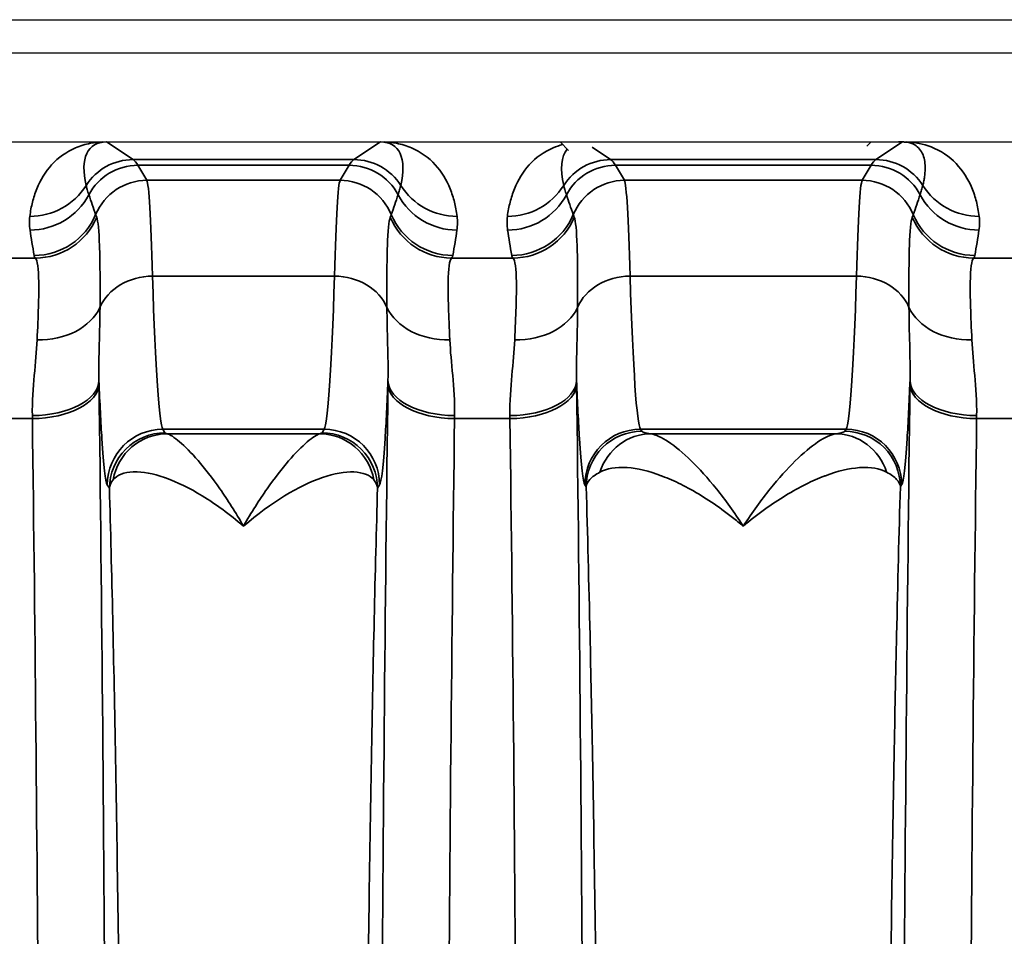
# Model space of a CAD drawing. Header units: millimetres. Extents: x 399 to 6233, y -1870 to 1602.
# Tile 538 of 656: x 6024.66 to 6033.53, y -94.55 to -86.3. Entities that reach past the tile are written whole.
import ezdxf

# ---------------------------------------------------------------- set-up
doc = ezdxf.new("R2010")
doc.units = ezdxf.units.MM
doc.layers.add('可見 (ISO)', color=7, linetype='Continuous', lineweight=25)
doc.layers.add('窄部可見 (ISO)', color=7, linetype='Continuous', lineweight=35)

msp = doc.modelspace()

# ---------------------------------------------------------------- linework, layer by layer
at = {"layer": '可見 (ISO)'}
for p, q in [((5974.4296, -86.296), (6087.4296, -86.296)), ((6083.1796, -86.596), (5978.6796, -86.596)), ((5978.6796, -87.396), (6083.1796, -87.396)), ((6029.6064, -87.4728), (6029.5296, -87.396)), ((6032.2926, -87.433), (6032.3296, -87.396)), ((6025.8394, -88.046), (6025.8393, -88.046)), ((6027.5199, -88.046), (6027.5198, -88.046)), ((6030.1389, -88.0377), (6030.1389, -88.0377)), ((6030.1394, -88.046), (6030.1393, -88.046)), ((6032.2199, -88.046), (6032.2198, -88.046))]:
    msp.add_line(p, q, dxfattribs=at)
for points, knots in [([(6025.4106, -87.396), (6025.4176, -87.396), (6025.4248, -87.396), (6025.4314, -87.396), (6025.4371, -87.3961), (6025.4423, -87.3961), (6025.4467, -87.3962)], [0.00000000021, 0.00000000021, 0.00000000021, 0.00000000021, 0.00002113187, 0.00002113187, 0.00002113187, 0.0000394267, 0.0000394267, 0.0000394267, 0.0000394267]), ([(6027.9125, -87.3962), (6027.918, -87.3961), (6027.9245, -87.3961), (6027.9316, -87.396), (6027.9371, -87.396), (6027.9429, -87.396), (6027.9486, -87.396)], [-0.00000491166, -0.00000491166, -0.00000491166, -0.00000491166, 0.00001772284, 0.00001772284, 0.00001772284, 0.00003506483, 0.00003506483, 0.00003506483, 0.00003506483]), ([(6032.6125, -87.3962), (6032.608, -87.3961), (6032.603, -87.3961), (6032.5974, -87.396), (6032.5905, -87.396), (6032.5831, -87.396), (6032.5758, -87.396)], [-0.00000491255, -0.00000491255, -0.00000491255, -0.00000491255, 0.00001325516, 0.00001325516, 0.00001325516, 0.00003527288, 0.00003527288, 0.00003527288, 0.00003527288])]:
    msp.add_open_spline(points, degree=3, knots=knots, dxfattribs=at)
at = {"layer": '窄部可見 (ISO)'}
for p, q in [((6025.4467, -87.3962), (6025.6853, -87.5552)), ((6027.6739, -87.5552), (6027.9125, -87.3962)), ((6032.3739, -87.5552), (6032.6125, -87.3962)), ((6029.818, -87.4438), (6029.9853, -87.5552)), ((6025.6853, -87.5552), (6027.6739, -87.5552)), ((6029.9853, -87.5552), (6032.3739, -87.5552)), ((6027.6303, -87.6064), (6025.7289, -87.6064)), ((6025.7289, -87.6064), (6025.8101, -87.7418)), ((6027.549, -87.7418), (6027.6303, -87.6064)), ((6032.3303, -87.6064), (6030.0289, -87.6064)), ((6030.0289, -87.6064), (6030.1101, -87.7418)), ((6032.249, -87.7418), (6032.3303, -87.6064)), ((6025.8101, -87.7418), (6027.549, -87.7418)), ((6030.1101, -87.7418), (6032.249, -87.7418)), ((6030.137, -88.0031), (6030.1371, -88.0031)), ((6024.5171, -88.4409), (6024.8063, -88.4409)), ((6028.5529, -88.4409), (6029.1063, -88.4409)), ((6033.2529, -88.4409), (6033.8063, -88.4409)), ((6025.8598, -88.6036), (6027.4993, -88.6036)), ((6030.1598, -88.6036), (6032.1993, -88.6036)), ((6024.7791, -89.8866), (6024.5775, -89.8866)), ((6029.0791, -89.8866), (6028.5801, -89.8866)), ((6033.7791, -89.8866), (6033.2801, -89.8866)), ((6027.4055, -89.9824), (6025.9537, -89.9824)), ((6025.9537, -89.9824), (6025.9724, -90.0135)), ((6025.9936, -90.0226), (6027.3656, -90.0226)), ((6027.3868, -90.0135), (6027.4055, -89.9824)), ((6030.2537, -89.9824), (6030.2648, -90.0009)), ((6032.1055, -89.9824), (6030.2537, -89.9824)), ((6030.3477, -90.0226), (6032.0114, -90.0226)), ((6032.0943, -90.0009), (6032.1055, -89.9824)), ((6025.4725, -90.5132), (6025.4538, -90.4821)), ((6027.9054, -90.4821), (6027.8867, -90.5132)), ((6029.765, -90.5007), (6029.7538, -90.4821)), ((6029.765, -90.5007), (6029.765, -90.5007)), ((6032.6054, -90.4821), (6032.5942, -90.5007))]:
    msp.add_line(p, q, dxfattribs=at)
for centre, major_axis, ratio, start_param, end_param in [((6025.9603, -88.2385), (-0.6415, 0.8024), 0.399262, 5.974018, 6.980681), ((6027.3989, -88.2385), (0.6415, 0.8024), 0.399262, 5.585689, 6.592352), ((6030.2603, -88.2385), (-0.6415, 0.8024), 0.399262, 0.084334, 0.697496), ((6025.6853, -88.0552), (-0.2773, -0.416), 0.999683, 3.729704, 4.736367), ((6025.6562, -187.5889), (0, 100.0434), 0.020838, 6.248286, 6.269226), ((6027.703, -187.5889), (0, 100.0434), 0.020838, 0.01396, 0.034899), ((6027.6739, -88.0552), (0.2773, -0.416), 0.999683, 1.546818, 2.553481), ((6029.9853, -88.0552), (-0.2773, -0.416), 0.999683, 3.729704, 4.736367), ((6029.9562, -187.5889), (0, 100.0434), 0.020838, 6.248286, 6.269226), ((6032.403, -187.5889), (0, 100.0434), 0.020838, 0.01396, 0.034899), ((6032.3739, -88.0552), (-0.2773, 0.416), 0.999683, 4.688411, 5.695074), ((6025.7289, -88.1061), (-0.4288, -0.2572), 0.999172, 4.17245, 5.254458), ((6027.6303, -88.1061), (0.4288, -0.2572), 0.999172, 1.028727, 2.110736), ((6030.0289, -88.1061), (-0.4288, -0.2572), 0.999172, 4.17245, 5.254458), ((6032.3303, -88.1061), (-0.4288, 0.2572), 0.999172, 4.17032, 5.252328), ((6025.8101, -88.2415), (-0.4288, -0.2572), 0.999172, 4.17245, 5.347743), ((6025.8123, -91.8558), (-0.0054, 4.1169), 0.020515, 5.6231, 6.245118), ((6027.5469, -91.8558), (0.0054, 4.1169), 0.020515, 0.038068, 0.660085), ((6027.549, -88.2415), (0.4288, -0.2572), 0.999172, 0.935442, 2.110736), ((6030.1101, -88.2415), (-0.4288, -0.2572), 0.999172, 4.17245, 5.347743), ((6030.1123, -91.8558), (-0.0054, 4.1169), 0.020515, 5.6231, 6.245118), ((6032.2469, -91.8558), (0.0054, 4.1169), 0.020515, 0.038068, 0.660085), ((6032.249, -88.2415), (-0.4288, 0.2572), 0.999172, 4.077035, 5.252328), ((6024.7559, -87.4673), (-0.5953, 0.0753), 0.998245, 1.696485, 2.702846), ((6028.6033, -87.4673), (0.5953, 0.0753), 0.998245, 3.58034, 4.5867), ((6029.0559, -87.4673), (0.5953, -0.0753), 0.998245, 4.838078, 5.844438), ((6033.3033, -87.4673), (-0.5953, -0.0753), 0.998245, 0.438747, 1.445107), ((6024.7579, -87.5906), (-0.5942, -0.0832), 0.998238, 1.431986, 2.513646), ((9153.2095, -84.8487), (-3128.2819, -0.8538), 0.045755, 0.015157, 0.016397), ((2900.1497, -84.8487), (3128.2819, -0.8538), 0.045755, 6.266788, 6.268029), ((6028.6013, -87.5906), (0.5942, -0.0832), 0.998238, 3.769539, 4.851199), ((6029.0579, -87.5906), (0.5942, 0.0832), 0.998238, 4.573579, 5.655239), ((9157.5095, -84.8487), (-3128.2819, -0.8538), 0.045755, 0.015157, 0.016397), ((2904.8497, -84.8487), (3128.2819, -0.8538), 0.045755, 6.266788, 6.268029), ((6033.3013, -87.5906), (-0.5942, 0.0832), 0.998238, 0.627947, 1.709607), ((6024.7953, -87.8187), (-0.5898, -0.11), 0.998212, 1.386797, 2.56171), ((6024.8063, -87.842), (-0.4766, -0.3645), 0.997266, 0.919263, 2.088334), ((6028.36, -95.8666), (-3.0142, 7.8269), 0.001618, 0.049009, 0.09405), ((6024.9992, -95.8666), (3.0142, 7.8269), 0.001618, 6.189135, 6.234176), ((6028.5529, -87.842), (0.4766, -0.3645), 0.997266, 4.194851, 5.363923), ((6028.5639, -87.8187), (0.5898, -0.11), 0.998212, 3.721475, 4.896388), ((6029.0953, -87.8187), (0.5898, 0.11), 0.998212, 4.52839, 5.703303), ((6029.1063, -87.842), (0.4766, 0.3645), 0.997266, 4.060855, 5.229927), ((6032.66, -95.8666), (-3.0142, 7.8269), 0.001618, 0.049009, 0.09405), ((6029.6992, -95.8666), (3.0142, 7.8269), 0.001618, 6.189135, 6.234176), ((6033.2529, -87.842), (-0.4766, 0.3645), 0.997266, 1.053258, 2.22233), ((6033.2639, -87.8187), (-0.5898, 0.11), 0.998212, 0.579882, 1.754795), ((6025.5363, -88.9286), (0.5835, -1.8978), 0.300773, 4.221988, 4.348784), ((6027.8229, -88.9286), (-0.5835, -1.8978), 0.300773, 1.934402, 2.061197), ((6029.8363, -88.9286), (0.5835, -1.8978), 0.300773, 4.221988, 4.348784), ((6032.5229, -88.9286), (-0.5835, -1.8978), 0.300773, 1.934402, 2.061197), ((6036.4734, -88.4102), (-11.6789, 0), 0.058758, 0.010815, 0.044766), ((6016.8855, -88.4102), (11.6791, 0), 0.058758, 6.23842, 6.27237), ((6040.7734, -88.4102), (-11.6789, 0), 0.058758, 0.010815, 0.044766), ((6021.5855, -88.4102), (11.6791, 0), 0.058758, 6.23842, 6.27237), ((6025.8598, -89.0171), (-0.4998, -0.0154), 0.826915, 4.686911, 5.921542), ((6025.9599, -81.9839), (0, -8.0033), 0.022251, 5.686337, 6.248296), ((6027.3993, -81.9839), (0, -8.0033), 0.022251, 0.034889, 0.596848), ((6027.4993, -89.0171), (0.4998, -0.0154), 0.826915, 0.361643, 1.596274), ((6030.1598, -89.0171), (-0.4998, -0.0154), 0.826915, 4.686911, 5.921542), ((6030.2599, -81.9839), (0, -8.0033), 0.022251, 5.686337, 6.248296), ((6032.0993, -81.9839), (0, -8.0033), 0.022251, 0.034889, 0.596848), ((6032.1993, -89.0171), (0.4998, -0.0154), 0.826915, 0.361643, 1.596274), ((6024.8215, -88.7271), (0.5996, -0.0231), 0.752166, 4.741355, 5.976479), ((6028.5376, -88.7271), (-0.5996, -0.0231), 0.752166, 0.306707, 1.54183), ((6029.1215, -88.7271), (0.5996, -0.0231), 0.752166, 4.741355, 5.976479), ((6033.2376, -88.7271), (-0.5996, -0.0231), 0.752166, 0.306707, 1.54183), ((6024.7787, -89.5447), (0.5999, 0.0078), 0.525274, 4.705596, 6.258572), ((6024.7791, -89.5768), (0.6, 0.0076), 0.516344, 4.705867, 6.258728), ((6025.3304, -90.9671), (0.0075, -3.0102), 0.019461, 2.050823, 2.062924), ((6028.0287, -90.967), (0.0075, 3.0102), 0.01946, 1.078674, 1.090775), ((6028.5801, -89.5768), (-0.6, 0.0076), 0.516344, 0.024457, 1.577318), ((6028.5805, -89.5447), (-0.5999, 0.0078), 0.525274, 0.024614, 1.577589), ((6029.0787, -89.5447), (0.5999, 0.0078), 0.525274, 4.705596, 6.258572), ((6029.0791, -89.5768), (0.6, 0.0076), 0.516344, 4.705867, 6.258728), ((6029.6304, -90.967), (0.0075, -3.0102), 0.01946, 2.05082, 2.062921), ((6032.7287, -90.9671), (0.0075, 3.0102), 0.019461, 1.078669, 1.09077), ((6033.2801, -89.5768), (-0.6, 0.0076), 0.516344, 0.024457, 1.577318), ((6033.2805, -89.5447), (-0.5999, 0.0078), 0.525274, 0.024614, 1.577589), ((6024.7306, -91.0451), (0.0075, -2.5085), 0.023352, 2.050796, 2.062877), ((6029.0393, -102.796), (0, -25), 0.02145, 4.169777, 4.712389), ((6028.6286, -91.0452), (0.0075, 2.5085), 0.023353, 1.078708, 1.090789), ((6029.0306, -91.0452), (0.0075, -2.5085), 0.023353, 2.050807, 2.062888), ((6033.3286, -91.0452), (0.0075, 2.5085), 0.023353, 1.078712, 1.090793), ((6025.9537, -90.4821), (-0.4288, -0.2572), 0.999172, 4.17245, 5.742515), ((6025.9936, -90.5223), (0.117, 0.4861), 0.989056, 0.238805, 1.634834), ((6027.3656, -90.5223), (-0.117, 0.4861), 0.989056, 4.648351, 6.04438), ((6027.4055, -90.4821), (0.4288, -0.2572), 0.999172, 0.54067, 2.110736), ((6030.2537, -90.4821), (-0.4288, -0.2572), 0.999172, 4.17245, 5.742515), ((6030.3477, -90.5223), (0.066, 0.4956), 0.966733, 0.136867, 1.385237), ((6032.0114, -90.5223), (-0.066, 0.4956), 0.966733, 4.897948, 6.146318), ((6032.1055, -90.4821), (-0.4288, 0.2572), 0.999172, 3.682263, 5.252328)]:
    msp.add_ellipse(centre, major_axis=major_axis, ratio=ratio, start_param=start_param, end_param=end_param, dxfattribs=at)
for points, knots in [([(6024.7559, -88.0663), (6024.7588, -88.0434), (6024.7623, -88.0212), (6024.7663, -87.9998), (6024.7704, -87.9784), (6024.7749, -87.9579), (6024.78, -87.9376), (6024.7903, -87.8968), (6024.8033, -87.8565), (6024.8191, -87.8176), (6024.8515, -87.7381), (6024.8961, -87.6641), (6024.9526, -87.6021), (6025.0123, -87.5364), (6025.0854, -87.4844), (6025.1664, -87.4497), (6025.2099, -87.4311), (6025.2556, -87.4175), (6025.3023, -87.4085), (6025.338, -87.4017), (6025.3743, -87.3976), (6025.4106, -87.396)], [5.2774615, 5.2774615, 5.2774615, 5.2774615, 5.3361469, 5.3361469, 5.3361469, 5.3948827, 5.3948827, 5.3948827, 5.5128985, 5.5128985, 5.5128985, 5.7541006, 5.7541006, 5.7541006, 6.0094082, 6.0094082, 6.0094082, 6.1463346, 6.1463346, 6.1463346, 6.2510171, 6.2510171, 6.2510171, 6.2510171]), ([(6027.9486, -87.396), (6027.9849, -87.3976), (6028.0211, -87.4017), (6028.0568, -87.4085), (6028.1035, -87.4175), (6028.1492, -87.4311), (6028.1927, -87.4497), (6028.2738, -87.4844), (6028.3469, -87.5364), (6028.4066, -87.6021), (6028.4631, -87.6641), (6028.5077, -87.7381), (6028.54, -87.8176), (6028.5559, -87.8565), (6028.5688, -87.8968), (6028.5792, -87.9376), (6028.5843, -87.9579), (6028.5888, -87.9784), (6028.5928, -87.9998), (6028.5969, -88.0212), (6028.6004, -88.0434), (6028.6033, -88.0663)], [3.1737609, 3.1737609, 3.1737609, 3.1737609, 3.2784434, 3.2784434, 3.2784434, 3.4153698, 3.4153698, 3.4153698, 3.6706773, 3.6706773, 3.6706773, 3.9118795, 3.9118795, 3.9118795, 4.0298953, 4.0298953, 4.0298953, 4.0886311, 4.0886311, 4.0886311, 4.1473165, 4.1473165, 4.1473165, 4.1473165]), ([(6032.7963, -87.788), (6032.7996, -87.7741), (6032.8024, -87.7607), (6032.8049, -87.7478), (6032.8073, -87.7349), (6032.8094, -87.7226), (6032.8111, -87.7106), (6032.8146, -87.6866), (6032.8167, -87.6629), (6032.8173, -87.64), (6032.8183, -87.5933), (6032.8124, -87.5494), (6032.7976, -87.5126), (6032.7819, -87.4735), (6032.756, -87.4428), (6032.7228, -87.4233), (6032.7011, -87.4105), (6032.6766, -87.4025), (6032.6508, -87.3988), (6032.6446, -87.3979), (6032.6384, -87.3973), (6032.6321, -87.3968), (6032.6257, -87.3964), (6032.6191, -87.3962), (6032.6125, -87.3962)], [5.277461, 5.277461, 5.277461, 5.277461, 5.338533, 5.338533, 5.338533, 5.399378, 5.399378, 5.399378, 5.520978, 5.520978, 5.520978, 5.768094, 5.768094, 5.768094, 6.030402, 6.030402, 6.030402, 6.202355, 6.202355, 6.202355, 6.24324, 6.24324, 6.24324, 6.284115, 6.284115, 6.284115, 6.284115]), ([(6032.6486, -87.396), (6032.7245, -87.3993), (6032.8, -87.4137), (6032.871, -87.441), (6032.9562, -87.4738), (6033.0337, -87.5254), (6033.0968, -87.5918), (6033.1564, -87.6543), (6033.2033, -87.7296), (6033.2371, -87.8106), (6033.2537, -87.8503), (6033.2672, -87.8914), (6033.278, -87.933), (6033.2833, -87.9537), (6033.2881, -87.975), (6033.2923, -87.9972), (6033.2966, -88.0195), (6033.3003, -88.0425), (6033.3033, -88.0663)], [0.0321682, 0.0321682, 0.0321682, 0.0321682, 0.2510834, 0.2510834, 0.2510834, 0.514069, 0.514069, 0.514069, 0.7621142, 0.7621142, 0.7621142, 0.8839292, 0.8839292, 0.8839292, 0.9447637, 0.9447637, 0.9447637, 1.0057239, 1.0057239, 1.0057239, 1.0057239]), ([(6029.0559, -88.0663), (6029.0588, -88.0434), (6029.0623, -88.0212), (6029.0663, -87.9998), (6029.0704, -87.9784), (6029.0749, -87.9579), (6029.08, -87.9376), (6029.0903, -87.8968), (6029.1033, -87.8565), (6029.1191, -87.8176), (6029.1515, -87.7381), (6029.1961, -87.6641), (6029.2526, -87.6021), (6029.3123, -87.5364), (6029.3854, -87.4844), (6029.4664, -87.4497), (6029.4946, -87.4377), (6029.5237, -87.4277), (6029.5533, -87.4197)], [2.1358688, 2.1358688, 2.1358688, 2.1358688, 2.1945542, 2.1945542, 2.1945542, 2.25329, 2.25329, 2.25329, 2.3713058, 2.3713058, 2.3713058, 2.612508, 2.612508, 2.612508, 2.8678155, 2.8678155, 2.8678155, 2.9564391, 2.9564391, 2.9564391, 2.9564391]), ([(6025.2628, -87.788), (6025.2655, -87.7995), (6025.2688, -87.8118), (6025.2728, -87.8251), (6025.2771, -87.8396), (6025.282, -87.8551), (6025.2875, -87.8718)], [0, 0, 0, 0, 0.001000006, 0.001000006, 0.001000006, 0.00208995, 0.00208995, 0.00208995, 0.00208995]), ([(6028.0716, -87.8718), (6028.0767, -87.8565), (6028.0813, -87.8422), (6028.0853, -87.8287), (6028.0897, -87.8141), (6028.0934, -87.8005), (6028.0963, -87.788)], [0, 0, 0, 0, 0.001000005, 0.001000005, 0.001000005, 0.002089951, 0.002089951, 0.002089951, 0.002089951]), ([(6029.5628, -87.788), (6029.5655, -87.7995), (6029.5688, -87.8118), (6029.5728, -87.8251), (6029.5771, -87.8396), (6029.582, -87.8551), (6029.5875, -87.8718)], [0, 0, 0, 0, 0.001000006, 0.001000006, 0.001000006, 0.00208995, 0.00208995, 0.00208995, 0.00208995]), ([(6032.7716, -87.8718), (6032.7767, -87.8565), (6032.7813, -87.8422), (6032.7853, -87.8287), (6032.7897, -87.8141), (6032.7934, -87.8005), (6032.7963, -87.788)], [0, 0, 0, 0, 0.001000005, 0.001000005, 0.001000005, 0.002089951, 0.002089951, 0.002089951, 0.002089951]), ([(6025.3579, -88.0747), (6025.3702, -88.1082), (6025.3789, -88.194), (6025.3884, -88.4688), (6025.389, -88.6542), (6025.3879, -88.8853)], [0, 0, 0, 0, 0.001138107, 0.001138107, 0.002276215, 0.002276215, 0.002276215, 0.002276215]), ([(6027.9713, -88.8853), (6027.9702, -88.6541), (6027.9705, -88.4699), (6027.9752, -88.3323), (6027.9798, -88.1947), (6027.9888, -88.1083), (6028.0011, -88.0748)], [0, 0, 0, 0, 0.001125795, 0.001125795, 0.001125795, 0.00225159, 0.00225159, 0.00225159, 0.00225159]), ([(6029.6579, -88.0747), (6029.6702, -88.1082), (6029.6789, -88.194), (6029.6884, -88.4688), (6029.689, -88.6542), (6029.6879, -88.8853)], [0, 0, 0, 0, 0.001138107, 0.001138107, 0.002276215, 0.002276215, 0.002276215, 0.002276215]), ([(6032.6713, -88.8853), (6032.6702, -88.6541), (6032.6705, -88.4699), (6032.6752, -88.3323), (6032.6798, -88.1947), (6032.6888, -88.1083), (6032.7011, -88.0748)], [0, 0, 0, 0, 0.001125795, 0.001125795, 0.001125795, 0.00225159, 0.00225159, 0.00225159, 0.00225159]), ([(6024.8215, -89.1785), (6024.8317, -88.959), (6024.8383, -88.785), (6024.8364, -88.6591), (6024.8346, -88.5333), (6024.8242, -88.4605), (6024.8063, -88.4409)], [0, 0, 0, 0, 0.000987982, 0.000987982, 0.000987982, 0.001975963, 0.001975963, 0.001975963, 0.001975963]), ([(6028.5529, -88.4409), (6028.5349, -88.4605), (6028.5245, -88.5342), (6028.5227, -88.6603), (6028.5209, -88.7865), (6028.5275, -88.9591), (6028.5376, -89.1785)], [0, 0, 0, 0, 0.000987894, 0.000987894, 0.000987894, 0.001975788, 0.001975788, 0.001975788, 0.001975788]), ([(6029.1215, -89.1785), (6029.1317, -88.959), (6029.1383, -88.785), (6029.1364, -88.6591), (6029.1346, -88.5333), (6029.1242, -88.4605), (6029.1063, -88.4409)], [0, 0, 0, 0, 0.000987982, 0.000987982, 0.000987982, 0.001975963, 0.001975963, 0.001975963, 0.001975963]), ([(6033.2529, -88.4409), (6033.2349, -88.4605), (6033.2245, -88.5342), (6033.2227, -88.6603), (6033.2209, -88.7865), (6033.2275, -88.9591), (6033.2376, -89.1785)], [0, 0, 0, 0, 0.000987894, 0.000987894, 0.000987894, 0.001975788, 0.001975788, 0.001975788, 0.001975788]), ([(6025.3879, -88.8853), (6025.3876, -88.9936), (6025.3845, -89.1038), (6025.3815, -89.2171), (6025.3787, -89.323), (6025.3759, -89.4316), (6025.3785, -89.5445)], [0, 0, 0, 0, 0.000535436, 0.000535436, 0.000535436, 0.001035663, 0.001035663, 0.001035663, 0.001035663]), ([(6027.9806, -89.5445), (6027.9832, -89.4316), (6027.9804, -89.323), (6027.9777, -89.2171), (6027.9747, -89.1038), (6027.9716, -88.9936), (6027.9713, -88.8853)], [0.000000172, 0.000000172, 0.000000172, 0.000000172, 0.000500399, 0.000500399, 0.000500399, 0.001035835, 0.001035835, 0.001035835, 0.001035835]), ([(6029.6879, -88.8853), (6029.6876, -88.9936), (6029.6845, -89.1038), (6029.6815, -89.2171), (6029.6787, -89.323), (6029.6759, -89.4316), (6029.6785, -89.5445)], [0, 0, 0, 0, 0.000535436, 0.000535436, 0.000535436, 0.001035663, 0.001035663, 0.001035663, 0.001035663]), ([(6032.6806, -89.5445), (6032.6832, -89.4316), (6032.6804, -89.323), (6032.6777, -89.2171), (6032.6747, -89.1038), (6032.6716, -88.9936), (6032.6713, -88.8853)], [0.000000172, 0.000000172, 0.000000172, 0.000000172, 0.000500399, 0.000500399, 0.000500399, 0.001035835, 0.001035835, 0.001035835, 0.001035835]), ([(6024.7787, -89.8598), (6024.7767, -89.7314), (6024.786, -89.6109), (6024.7961, -89.4974), (6024.8061, -89.384), (6024.817, -89.2777), (6024.8215, -89.1785)], [0, 0, 0, 0, 0.000446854, 0.000446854, 0.000446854, 0.000893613, 0.000893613, 0.000893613, 0.000893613]), ([(6028.5376, -89.1785), (6028.5422, -89.2777), (6028.553, -89.384), (6028.5631, -89.4974), (6028.5732, -89.6109), (6028.5825, -89.7314), (6028.5805, -89.8598)], [0, 0, 0, 0, 0.000446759, 0.000446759, 0.000446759, 0.000893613, 0.000893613, 0.000893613, 0.000893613]), ([(6029.0787, -89.8598), (6029.0767, -89.7314), (6029.086, -89.6109), (6029.0961, -89.4974), (6029.1061, -89.384), (6029.117, -89.2777), (6029.1215, -89.1785)], [0, 0, 0, 0, 0.000446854, 0.000446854, 0.000446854, 0.000893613, 0.000893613, 0.000893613, 0.000893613]), ([(6033.2376, -89.1785), (6033.2422, -89.2777), (6033.253, -89.384), (6033.2631, -89.4974), (6033.2732, -89.6109), (6033.2825, -89.7314), (6033.2805, -89.8598)], [0, 0, 0, 0, 0.000446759, 0.000446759, 0.000446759, 0.000893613, 0.000893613, 0.000893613, 0.000893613]), ([(6025.4538, -90.4821), (6025.4373, -90.4545), (6025.4206, -90.3145), (6025.4047, -90.0665), (6025.3957, -89.9255), (6025.3869, -89.7499), (6025.3785, -89.5446)], [4.7472956, 4.7472956, 4.7472956, 4.7472956, 5.0281051, 5.0281051, 5.0281051, 5.1877931, 5.1877931, 5.1877931, 5.1877931]), ([(6025.3789, -89.5768), (6025.404, -91.5595), (6025.4233, -93.705), (6025.4363, -95.9355), (6025.4493, -98.1659), (6025.456, -100.4809), (6025.456, -102.796), (6025.456, -105.1111), (6025.4493, -107.4261), (6025.4363, -109.6565), (6025.4233, -111.887), (6025.404, -114.0325), (6025.3789, -116.0152)], [2.598981, 2.598981, 2.598981, 2.598981, 2.870287, 2.870287, 2.870287, 3.141593, 3.141593, 3.141593, 3.412899, 3.412899, 3.412899, 3.684204, 3.684204, 3.684204, 3.684204]), ([(6027.9032, -102.796), (6027.9032, -100.4808), (6027.9098, -98.1659), (6027.9228, -95.9355), (6027.9358, -93.705), (6027.9552, -91.5595), (6027.9802, -89.5768)], [0, 0, 0, 0, 0.2713059, 0.2713059, 0.2713059, 0.5426118, 0.5426118, 0.5426118, 0.5426118]), ([(6027.9806, -89.5446), (6027.9723, -89.7499), (6027.9635, -89.9255), (6027.9545, -90.0665), (6027.9386, -90.3145), (6027.9219, -90.4545), (6027.9054, -90.4821)], [4.2369849, 4.2369849, 4.2369849, 4.2369849, 4.3966729, 4.3966729, 4.3966729, 4.6774824, 4.6774824, 4.6774824, 4.6774824]), ([(6029.7538, -90.4821), (6029.7373, -90.4545), (6029.7206, -90.3145), (6029.7047, -90.0665), (6029.6957, -89.9255), (6029.6869, -89.7499), (6029.6785, -89.5446)], [4.7472956, 4.7472956, 4.7472956, 4.7472956, 5.0281051, 5.0281051, 5.0281051, 5.1877931, 5.1877931, 5.1877931, 5.1877931]), ([(6029.6789, -89.5768), (6029.704, -91.5595), (6029.7233, -93.705), (6029.7363, -95.9355), (6029.7493, -98.1659), (6029.756, -100.4809), (6029.756, -102.796), (6029.756, -105.1111), (6029.7493, -107.4261), (6029.7363, -109.6565), (6029.7233, -111.887), (6029.704, -114.0325), (6029.6789, -116.0152)], [2.598981, 2.598981, 2.598981, 2.598981, 2.870287, 2.870287, 2.870287, 3.141593, 3.141593, 3.141593, 3.412899, 3.412899, 3.412899, 3.684204, 3.684204, 3.684204, 3.684204]), ([(6032.6802, -116.0152), (6032.6552, -114.0325), (6032.6358, -111.887), (6032.6228, -109.6565), (6032.6098, -107.4261), (6032.6032, -105.1111), (6032.6032, -102.796), (6032.6032, -100.4809), (6032.6098, -98.1659), (6032.6228, -95.9355), (6032.6358, -93.705), (6032.6552, -91.5595), (6032.6802, -89.5768)], [2.598981, 2.598981, 2.598981, 2.598981, 2.870287, 2.870287, 2.870287, 3.141593, 3.141593, 3.141593, 3.412899, 3.412899, 3.412899, 3.684204, 3.684204, 3.684204, 3.684204]), ([(6032.6806, -89.5446), (6032.6723, -89.7499), (6032.6635, -89.9255), (6032.6545, -90.0665), (6032.6386, -90.3145), (6032.6219, -90.4545), (6032.6054, -90.4821)], [4.2369849, 4.2369849, 4.2369849, 4.2369849, 4.3966729, 4.3966729, 4.3966729, 4.6774824, 4.6774824, 4.6774824, 4.6774824]), ([(6024.7791, -115.7054), (6024.8041, -113.7691), (6024.8235, -111.6739), (6024.8495, -107.3176), (6024.8561, -105.0569), (6024.8561, -100.5351), (6024.8495, -98.2744), (6024.8235, -93.9181), (6024.8041, -91.8229), (6024.7791, -89.8866)], [2.598981, 2.598981, 2.598981, 2.598981, 2.870287, 2.870287, 3.141593, 3.141593, 3.412899, 3.412899, 3.684204, 3.684204, 3.684204, 3.684204]), ([(6029.0791, -115.7054), (6029.1041, -113.7691), (6029.1235, -111.6739), (6029.1495, -107.3176), (6029.1561, -105.0569), (6029.1561, -100.5351), (6029.1495, -98.2744), (6029.1235, -93.9181), (6029.1041, -91.8229), (6029.0791, -89.8866)], [2.598981, 2.598981, 2.598981, 2.598981, 2.870287, 2.870287, 3.141593, 3.141593, 3.412899, 3.412899, 3.684204, 3.684204, 3.684204, 3.684204]), ([(6033.2801, -89.8866), (6033.2551, -91.8229), (6033.2357, -93.9181), (6033.2097, -98.2744), (6033.2031, -100.5351), (6033.2031, -105.0569), (6033.2097, -107.3176), (6033.2357, -111.6739), (6033.2551, -113.7691), (6033.2801, -115.7054)], [2.598981, 2.598981, 2.598981, 2.598981, 2.870287, 2.870287, 3.141593, 3.141593, 3.412899, 3.412899, 3.684204, 3.684204, 3.684204, 3.684204]), ([(6025.9724, -90.0135), (6025.8415, -90.0136), (6025.7115, -90.0675), (6025.619, -90.16), (6025.5265, -90.2525), (6025.4726, -90.3824), (6025.4725, -90.5131)], [0, 0, 0, 0, 0.5, 0.5, 0.5, 1, 1, 1, 1]), ([(6025.9936, -90.0226), (6026.0168, -90.0293), (6026.0556, -90.0539), (6026.1036, -90.0948), (6026.1515, -90.1358), (6026.2091, -90.1935), (6026.2706, -90.2645), (6026.3322, -90.3356), (6026.3983, -90.4203), (6026.4674, -90.5189), (6026.5365, -90.6175), (6026.6088, -90.7309), (6026.6796, -90.8535)], [0, 0, 0, 0, 0.000572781, 0.000572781, 0.000572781, 0.001145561, 0.001145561, 0.001145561, 0.001718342, 0.001718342, 0.001718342, 0.002291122, 0.002291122, 0.002291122, 0.002291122]), ([(6026.6796, -90.8535), (6026.7509, -90.7298), (6026.8227, -90.6175), (6026.8918, -90.5189), (6026.9599, -90.4217), (6027.0251, -90.338), (6027.0859, -90.2675), (6027.1478, -90.1959), (6027.2056, -90.1377), (6027.2539, -90.0963), (6027.3026, -90.0545), (6027.3421, -90.0294), (6027.3656, -90.0226)], [-0.000011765, -0.000011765, -0.000011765, -0.000011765, 0.000565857, 0.000565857, 0.000565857, 0.001135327, 0.001135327, 0.001135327, 0.001714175, 0.001714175, 0.001714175, 0.002298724, 0.002298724, 0.002298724, 0.002298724]), ([(6027.3868, -90.0135), (6027.5176, -90.0136), (6027.6476, -90.0675), (6027.7402, -90.16), (6027.8327, -90.2525), (6027.8866, -90.3824), (6027.8867, -90.5132)], [0, 0, 0, 0, 0.5, 0.5, 0.5, 1, 1, 1, 1]), ([(6030.2648, -90.0009), (6030.134, -90.001), (6030.004, -90.0549), (6029.9115, -90.1474), (6029.8189, -90.2399), (6029.7651, -90.3698), (6029.765, -90.5007)], [0, 0, 0, 0, 0.5, 0.5, 0.5, 1, 1, 1, 1]), ([(6030.3477, -90.0226), (6030.3898, -90.0293), (6030.4438, -90.0541), (6030.5052, -90.095), (6030.5667, -90.1359), (6030.6365, -90.1938), (6030.7095, -90.2652), (6030.7824, -90.3365), (6030.8589, -90.4212), (6030.9377, -90.5193), (6031.0166, -90.6175), (6031.099, -90.7309), (6031.1796, -90.8535)], [0, 0, 0, 0, 0.000584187, 0.000584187, 0.000584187, 0.001168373, 0.001168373, 0.001168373, 0.00175256, 0.00175256, 0.00175256, 0.002336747, 0.002336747, 0.002336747, 0.002336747]), ([(6031.1796, -90.8535), (6031.261, -90.7297), (6031.3426, -90.6174), (6031.4215, -90.5193), (6031.4993, -90.4224), (6031.5748, -90.3387), (6031.6469, -90.2679), (6031.72, -90.1961), (6031.7901, -90.1378), (6031.8518, -90.0964), (6031.9142, -90.0547), (6031.9689, -90.0294), (6032.0114, -90.0226)], [-0.000011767, -0.000011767, -0.000011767, -0.000011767, 0.000578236, 0.000578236, 0.000578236, 0.001160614, 0.001160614, 0.001160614, 0.001751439, 0.001751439, 0.001751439, 0.002348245, 0.002348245, 0.002348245, 0.002348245]), ([(6032.5942, -90.5007), (6032.5941, -90.3698), (6032.5402, -90.2399), (6032.4477, -90.1474), (6032.3552, -90.0549), (6032.2252, -90.001), (6032.0943, -90.0009)], [0, 0, 0, 0, 0.5, 0.5, 0.5, 1, 1, 1, 1]), ([(6031.1796, -90.8535), (6031.1475, -90.8268), (6031.1155, -90.801), (6031.0835, -90.7761), (6031.0515, -90.7512), (6031.0196, -90.7272), (6030.9878, -90.7043), (6030.9242, -90.6583), (6030.8612, -90.6164), (6030.7994, -90.5786), (6030.7375, -90.5408), (6030.6766, -90.507), (6030.6168, -90.4773), (6030.5603, -90.4492), (6030.5048, -90.4248), (6030.4506, -90.4041), (6030.4475, -90.4029), (6030.4443, -90.4017), (6030.4412, -90.4006), (6030.3298, -90.3589), (6030.2254, -90.3342), (6030.1339, -90.3277), (6030.1313, -90.3275), (6030.1288, -90.3273), (6030.1262, -90.3271), (6030.0328, -90.3214), (6029.952, -90.3344), (6029.889, -90.3681)], [-0.000011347, -0.000011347, -0.000011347, -0.000011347, 0.000139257, 0.000139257, 0.000139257, 0.000289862, 0.000289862, 0.000289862, 0.000591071, 0.000591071, 0.000591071, 0.00089228, 0.00089228, 0.00089228, 0.001176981, 0.001176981, 0.001176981, 0.001193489, 0.001193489, 0.001193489, 0.001779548, 0.001779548, 0.001779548, 0.001795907, 0.001795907, 0.001795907, 0.002398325, 0.002398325, 0.002398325, 0.002398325]), ([(6032.4702, -90.3681), (6032.4072, -90.3344), (6032.3264, -90.3215), (6032.233, -90.3271), (6032.2304, -90.3273), (6032.2279, -90.3275), (6032.2253, -90.3277), (6032.1338, -90.3342), (6032.0291, -90.359), (6031.9189, -90.4002), (6031.9154, -90.4015), (6031.912, -90.4028), (6031.9086, -90.4041), (6031.8552, -90.4245), (6031.8003, -90.4486), (6031.7442, -90.4764), (6031.6844, -90.506), (6031.6232, -90.5398), (6031.5608, -90.578), (6031.4983, -90.6161), (6031.4351, -90.6582), (6031.3714, -90.7043), (6031.3077, -90.7503), (6031.2426, -90.801), (6031.1796, -90.8535)], [0, 0, 0, 0, 0.000592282, 0.000592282, 0.000592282, 0.000608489, 0.000608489, 0.000608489, 0.001184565, 0.001184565, 0.001184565, 0.00120247, 0.00120247, 0.00120247, 0.001480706, 0.001480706, 0.001480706, 0.001776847, 0.001776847, 0.001776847, 0.002072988, 0.002072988, 0.002072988, 0.002369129, 0.002369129, 0.002369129, 0.002369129]), ([(6026.6796, -90.8535), (6026.617, -90.7999), (6026.5544, -90.7502), (6026.4925, -90.7049), (6026.4305, -90.6595), (6026.3692, -90.6184), (6026.3092, -90.5819), (6026.1931, -90.5111), (6026.0823, -90.4573), (6025.9789, -90.4206), (6025.9754, -90.4194), (6025.9719, -90.4182), (6025.9684, -90.417), (6025.8656, -90.3815), (6025.7713, -90.3641), (6025.6935, -90.366), (6025.6907, -90.3661), (6025.688, -90.3662), (6025.6853, -90.3663), (6025.6059, -90.3696), (6025.5429, -90.3934), (6025.5063, -90.4379)], [-0.000011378, -0.000011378, -0.000011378, -0.000011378, 0.000287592, 0.000287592, 0.000287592, 0.000586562, 0.000586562, 0.000586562, 0.001165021, 0.001165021, 0.001165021, 0.001184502, 0.001184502, 0.001184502, 0.001762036, 0.001762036, 0.001762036, 0.001782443, 0.001782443, 0.001782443, 0.002380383, 0.002380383, 0.002380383, 0.002380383]), ([(6027.8529, -90.4379), (6027.7798, -90.3491), (6027.6024, -90.3441), (6027.3917, -90.4166), (6027.181, -90.4892), (6026.9297, -90.6392), (6026.6796, -90.8535)], [0, 0, 0, 0, 0.00119489, 0.00119489, 0.00119489, 0.002389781, 0.002389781, 0.002389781, 0.002389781]), ([(6029.889, -90.3681), (6029.8491, -90.3895), (6029.8197, -90.4113), (6029.7789, -90.4555), (6029.7675, -90.4781), (6029.765, -90.5007)], [0, 0, 0, 0, 0.0003786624, 0.0003786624, 0.0007573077, 0.0007573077, 0.0007573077, 0.0007573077]), ([(6032.5942, -90.5007), (6032.5916, -90.4781), (6032.5803, -90.4555), (6032.5395, -90.4113), (6032.5101, -90.3895), (6032.4702, -90.3681)], [-0.000000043, -0.000000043, -0.000000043, -0.000000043, 0.0003786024, 0.0003786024, 0.0007572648, 0.0007572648, 0.0007572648, 0.0007572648]), ([(6027.8867, -90.5132), (6027.8866, -90.513), (6027.8864, -90.5103), (6027.8862, -90.5089), (6027.886, -90.5073), (6027.8858, -90.5057), (6027.8855, -90.5041), (6027.885, -90.501), (6027.8843, -90.4978), (6027.8834, -90.4946), (6027.8818, -90.4883), (6027.8796, -90.482), (6027.8768, -90.4757), (6027.8711, -90.463), (6027.8632, -90.4504), (6027.8529, -90.4379)], [-0.00000006, -0.00000006, -0.00000006, -0.00000006, 0.0000185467, 0.0000185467, 0.0000185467, 0.0000394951, 0.0000394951, 0.0000394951, 0.0000814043, 0.0000814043, 0.0000814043, 0.0001653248, 0.0001653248, 0.0001653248, 0.0003340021, 0.0003340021, 0.0003340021, 0.0003340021]), ([(6029.765, -115.0913), (6029.7772, -114.6792), (6029.7891, -114.2225), (6029.7996, -113.7568), (6029.8074, -113.4123), (6029.8149, -113.0448), (6029.822, -112.6607), (6029.8303, -112.2091), (6029.838, -111.7342), (6029.8452, -111.2362), (6029.8523, -110.7381), (6029.8589, -110.2114), (6029.8647, -109.6828), (6029.8679, -109.3882), (6029.8709, -109.0892), (6029.8737, -108.7859), (6029.8809, -108.0005), (6029.8866, -107.1847), (6029.8909, -106.3417), (6029.8969, -105.1732), (6029.8999, -103.9906), (6029.8999, -102.796), (6029.8999, -101.6013), (6029.8969, -100.4195), (6029.8909, -99.2503), (6029.8866, -98.4069), (6029.8809, -97.5914), (6029.8737, -96.8061), (6029.8709, -96.5029), (6029.8679, -96.2039), (6029.8647, -95.9093), (6029.8589, -95.3805), (6029.8523, -94.8538), (6029.8452, -94.3558), (6029.838, -93.8578), (6029.8303, -93.383), (6029.822, -92.9314), (6029.8149, -92.5473), (6029.8074, -92.1797), (6029.7996, -91.8351), (6029.7891, -91.3695), (6029.7772, -90.9128), (6029.765, -90.5007)], [0.0300641, 0.0300641, 0.0300641, 0.0300641, 0.0975901, 0.0975901, 0.0975901, 0.1475485, 0.1475485, 0.1475485, 0.2062907, 0.2062907, 0.2062907, 0.265033, 0.265033, 0.265033, 0.2977638, 0.2977638, 0.2977638, 0.3825174, 0.3825174, 0.3825174, 0.5, 0.5, 0.5, 0.6174862, 0.6174862, 0.6174862, 0.7022467, 0.7022467, 0.7022467, 0.7349706, 0.7349706, 0.7349706, 0.7937128, 0.7937128, 0.7937128, 0.852455, 0.852455, 0.852455, 0.9024183, 0.9024183, 0.9024183, 0.9699394, 0.9699394, 0.9699394, 0.9699394]), ([(6032.5942, -90.5007), (6032.5819, -90.9128), (6032.57, -91.3695), (6032.5595, -91.8352), (6032.5517, -92.1797), (6032.5442, -92.5472), (6032.5372, -92.9313), (6032.5288, -93.3829), (6032.5211, -93.8578), (6032.514, -94.3558), (6032.5069, -94.8538), (6032.5003, -95.3806), (6032.4945, -95.9092), (6032.4913, -96.2038), (6032.4883, -96.5028), (6032.4855, -96.8061), (6032.4783, -97.5915), (6032.4725, -98.4073), (6032.4682, -99.2503), (6032.4622, -100.4188), (6032.4592, -101.6014), (6032.4592, -102.796), (6032.4592, -103.9907), (6032.4622, -105.1725), (6032.4682, -106.3417), (6032.4725, -107.1851), (6032.4783, -108.0006), (6032.4855, -108.7859), (6032.4883, -109.0891), (6032.4913, -109.3881), (6032.4945, -109.6827), (6032.5003, -110.2115), (6032.5069, -110.7382), (6032.514, -111.2362), (6032.5211, -111.7342), (6032.5288, -112.209), (6032.5372, -112.6606), (6032.5442, -113.0447), (6032.5517, -113.4123), (6032.5595, -113.7569), (6032.57, -114.2225), (6032.5819, -114.6792), (6032.5942, -115.0913)], [0.0300641, 0.0300641, 0.0300641, 0.0300641, 0.0975901, 0.0975901, 0.0975901, 0.1475485, 0.1475485, 0.1475485, 0.2062907, 0.2062907, 0.2062907, 0.265033, 0.265033, 0.265033, 0.2977638, 0.2977638, 0.2977638, 0.3825174, 0.3825174, 0.3825174, 0.5, 0.5, 0.5, 0.6174862, 0.6174862, 0.6174862, 0.7022467, 0.7022467, 0.7022467, 0.7349706, 0.7349706, 0.7349706, 0.7937128, 0.7937128, 0.7937128, 0.852455, 0.852455, 0.852455, 0.9024183, 0.9024183, 0.9024183, 0.9699394, 0.9699394, 0.9699394, 0.9699394]), ([(6025.4725, -115.0788), (6025.4831, -114.7104), (6025.4933, -114.3109), (6025.5025, -113.9011), (6025.5115, -113.5052), (6025.52, -113.0799), (6025.528, -112.6353), (6025.5361, -112.183), (6025.5436, -111.7082), (6025.5506, -111.2109), (6025.5576, -110.7136), (6025.564, -110.1886), (6025.5696, -109.6603), (6025.5724, -109.3984), (6025.5751, -109.1331), (6025.5775, -108.8645), (6025.58, -108.5913), (6025.5824, -108.3145), (6025.5845, -108.0343), (6025.5888, -107.4786), (6025.5924, -106.9081), (6025.5953, -106.3262), (6025.6012, -105.1622), (6025.6041, -103.9849), (6025.6041, -102.796), (6025.6041, -101.6071), (6025.6012, -100.4304), (6025.5953, -99.2658), (6025.5909, -98.3898), (6025.585, -97.5429), (6025.5775, -96.7275), (6025.5751, -96.459), (6025.5724, -96.1937), (6025.5696, -95.9318), (6025.564, -95.4033), (6025.5576, -94.8784), (6025.5506, -94.3811), (6025.5436, -93.8838), (6025.5361, -93.409), (6025.528, -92.9567), (6025.5201, -92.5122), (6025.5115, -92.0868), (6025.5025, -91.6908), (6025.4933, -91.2811), (6025.4831, -90.8816), (6025.4725, -90.5131)], [0.0294093, 0.0294093, 0.0294093, 0.0294093, 0.089244, 0.089244, 0.089244, 0.1470574, 0.1470574, 0.1470574, 0.2058814, 0.2058814, 0.2058814, 0.2647055, 0.2647055, 0.2647055, 0.2938656, 0.2938656, 0.2938656, 0.3235296, 0.3235296, 0.3235296, 0.3823536, 0.3823536, 0.3823536, 0.5, 0.5, 0.5, 0.6176498, 0.6176498, 0.6176498, 0.7061501, 0.7061501, 0.7061501, 0.735298, 0.735298, 0.735298, 0.794122, 0.794122, 0.794122, 0.8529461, 0.8529461, 0.8529461, 0.9107639, 0.9107639, 0.9107639, 0.9705942, 0.9705942, 0.9705942, 0.9705942]), ([(6027.8867, -90.5132), (6027.8761, -90.8816), (6027.8659, -91.2811), (6027.8566, -91.6909), (6027.8477, -92.0867), (6027.8391, -92.5121), (6027.8312, -92.9567), (6027.823, -93.409), (6027.8155, -93.8838), (6027.8086, -94.3811), (6027.8016, -94.8784), (6027.7952, -95.4034), (6027.7895, -95.9317), (6027.7867, -96.1936), (6027.7841, -96.4589), (6027.7816, -96.7275), (6027.7791, -97.0007), (6027.7768, -97.2775), (6027.7747, -97.5577), (6027.7704, -98.1134), (6027.7668, -98.6839), (6027.7638, -99.2658), (6027.758, -100.4298), (6027.7551, -101.6071), (6027.7551, -102.796), (6027.7551, -103.9849), (6027.758, -105.1616), (6027.7638, -106.3262), (6027.7682, -107.2022), (6027.7742, -108.0491), (6027.7817, -108.8645), (6027.7841, -109.133), (6027.7867, -109.3982), (6027.7895, -109.6602), (6027.7952, -110.1887), (6027.8016, -110.7136), (6027.8086, -111.2109), (6027.8155, -111.7082), (6027.823, -112.183), (6027.8311, -112.6353), (6027.8391, -113.0798), (6027.8477, -113.5052), (6027.8566, -113.9012), (6027.8659, -114.3109), (6027.8761, -114.7104), (6027.8867, -115.0789)], [0.0294093, 0.0294093, 0.0294093, 0.0294093, 0.089244, 0.089244, 0.089244, 0.1470574, 0.1470574, 0.1470574, 0.2058814, 0.2058814, 0.2058814, 0.2647055, 0.2647055, 0.2647055, 0.2938656, 0.2938656, 0.2938656, 0.3235296, 0.3235296, 0.3235296, 0.3823536, 0.3823536, 0.3823536, 0.5, 0.5, 0.5, 0.6176498, 0.6176498, 0.6176498, 0.7061501, 0.7061501, 0.7061501, 0.735298, 0.735298, 0.735298, 0.794122, 0.794122, 0.794122, 0.8529461, 0.8529461, 0.8529461, 0.9107639, 0.9107639, 0.9107639, 0.9705942, 0.9705942, 0.9705942, 0.9705942])]:
    msp.add_open_spline(points, degree=3, knots=knots, dxfattribs=at)
for points in [[(6024.7579, -88.1896), (6024.7522, -88.1485), (6024.7507, -88.1074), (6024.7559, -88.0663)], [(6028.6033, -88.0663), (6028.6085, -88.1074), (6028.607, -88.1485), (6028.6013, -88.1896)], [(6029.0579, -88.1896), (6029.0522, -88.1485), (6029.0507, -88.1074), (6029.0559, -88.0663)], [(6033.3033, -88.0663), (6033.3085, -88.1074), (6033.307, -88.1485), (6033.3013, -88.1896)], [(6025.9724, -90.0135), (6025.9742, -90.0165), (6025.9811, -90.0196), (6025.9936, -90.0226)], [(6027.3656, -90.0226), (6027.3781, -90.0196), (6027.385, -90.0165), (6027.3868, -90.0135)], [(6030.2648, -90.0009), (6030.2692, -90.0083), (6030.2944, -90.0155), (6030.3477, -90.0226)], [(6032.0114, -90.0226), (6032.0647, -90.0155), (6032.0899, -90.0083), (6032.0943, -90.0009)], [(6025.5063, -90.4379), (6025.4858, -90.4627), (6025.4748, -90.4879), (6025.4725, -90.5131)]]:
    msp.add_open_spline(points, degree=3, dxfattribs=at)

doc.saveas('drawing.dxf')
